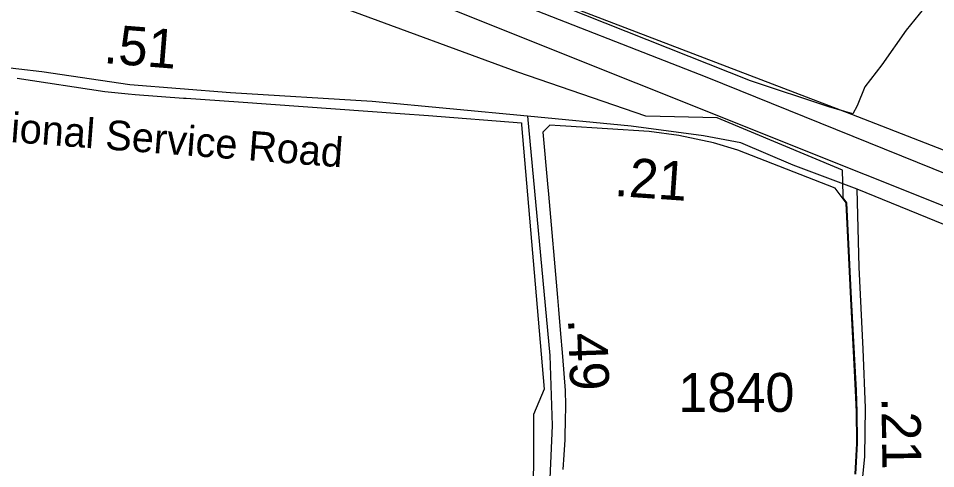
# Model space of a CAD drawing. Extents: x 1662474 to 1856135, y 779280 to 917889.
# Drawn here: x 1710514 to 1713453, y 849893 to 851338 of the extents above; entities that cross this region are included whole.
import ezdxf

# ---------------------------------------------------------------- set-up
doc = ezdxf.new("R2010")
doc.units = 0
for name, color, linetype in [('Exist Boundary Political City Limit New', 7, 'Continuous'), ('Exist Road Non-System Type 51', 7, 'Continuous'), ('Exist Road Primary Interstate Divided Center Attributed', 7, 'Continuous'), ('Exist Road Primary Interstate Service Attributed', 7, 'Continuous'), ('Exist Road Secondary Mileage Hundredths English Label', 7, 'Continuous'), ('Exist Road Secondary Mileage Tenths English Label', 7, 'Continuous'), ('Exist Road Secondary Type 51 Attributed', 7, 'Continuous'), ('Exist Road Secondary Type 51 Label', 7, 'Continuous'), ('Exist Road Secondary Type 51 Number Label', 7, 'Continuous'), ('Map Preparation Boundary City Limit Buffer Line', 7, 'Continuous')]:
    doc.layers.add(name, color=color, linetype=linetype)

msp = doc.modelspace()

# ---------------------------------------------------------------- linework, layer by layer
at = {"layer": 'Exist Boundary Political City Limit New'}
for points in [[(1713197, 849876.2), (1713202.1, 849975.3), (1713202, 850000), (1713201.6, 850055.7), (1713201.4, 850076.2), (1713198.6, 850144.6), (1713183.2, 850438.5), (1713168, 850746.4), (1713156.2, 850762.5), (1713156.1, 850770.6), (1713154.6, 850850.6), (1712752.2, 851019.2), (1712524.6, 851023.8), (1712113.9, 851164.8), (1711009.2, 851572.6)], [(1710509.6, 851146.2), (1710790.9, 851102.8), (1710865.5, 851095.6), (1710887.6, 851093.9), (1711042.5, 851082), (1711051.6, 851081.4), (1711218.5, 851070.2), (1711736.9, 851032.4), (1711827.2, 851025.8), (1712125.5, 851003.1), (1712126, 850996.6), (1712197.9, 850148.2), (1712164.6, 850066.9), (1712164.5, 849999.4), (1712164.5, 849952.9), (1712164.4, 849947.4), (1712164.1, 849920.2), (1712163.9, 849894), (1712160.2, 849826.6)], [(1713194.8, 849875.6), (1713199.9, 849974.6), (1713199.6, 849999.4), (1713199.2, 850055), (1713199.1, 850075.6), (1713196.2, 850143.9), (1713181, 850437.8), (1713166.4, 850744.9), (1713165.8, 850745.8), (1713131, 850793.4), (1712818.9, 850914.9), (1712741.2, 850938.9), (1712630, 850961.9), (1712535.2, 850974.6), (1712268, 850991.7), (1712250, 850992.9), (1712216.8, 850995), (1712194.1, 850973.1), (1712208.9, 850806.9), (1712211.8, 850773.9), (1712241, 850442.4), (1712244.4, 850404.5), (1712250.1, 850338.9), (1712257.6, 850252.8), (1712265.4, 850144.2), (1712266.5, 850096.7), (1712265.8, 850044), (1712265.6, 850033.9), (1712264.9, 850011.8), (1712264.5, 849999.4), (1712264.1, 849986.1), (1712261.6, 849938.3), (1712258.4, 849890.4)]]:
    msp.add_lwpolyline(points, dxfattribs=at)
at = {"layer": 'Exist Road Non-System Type 51'}
for points in [[(1713620.4, 851824.2), (1713544.4, 851601.9), (1713502.9, 851502.7), (1713441.1, 851403.2), (1713358.5, 851300.2), (1713280, 851188.5), (1713226.2, 851118.4), (1713201.6, 851056.8), (1713186.9, 851031.2)], [(1713186.9, 851031.2), (1713110.2, 851054.4), (1712859, 851137.9), (1712197.6, 851401.9), (1712038.6, 851468.8)]]:
    msp.add_lwpolyline(points, dxfattribs=at)
at = {"layer": 'Exist Road Primary Interstate Divided Center Attributed'}
for points in [[(1706733.5, 853436.6), (1707609.2, 853082.9), (1708446.3, 852754.2), (1709567.5, 852301.9), (1713955.8, 850544.6), (1714879.8, 850194.7)], [(1714858.6, 850291.4), (1714067.9, 850602.6), (1712720.5, 851147.8), (1712042, 851414.6), (1711531.6, 851615.6), (1710949.7, 851849.5), (1710435.5, 852058.3), (1710178.4, 852164.6), (1709627.5, 852381.1), (1708108, 852982.4), (1707332.8, 853299.4), (1706940.4, 853450.2)]]:
    msp.add_lwpolyline(points, dxfattribs=at)
at = {"layer": 'Exist Road Primary Interstate Service Attributed'}
for points in [[(1708743.2, 852790.6), (1708784, 852772.5), (1709124, 852637.7), (1709802.2, 852380.8), (1710379.3, 852144), (1711036.9, 851864.6), (1711694.6, 851601.7), (1713183.5, 851030.2), (1713948.5, 850732.5), (1714537.7, 850490.6), (1714930.2, 850348.6), (1715188, 850264.4), (1715304.2, 850224), (1715326.8, 850212.9)], [(1715114.8, 849971.8), (1714969.4, 850056), (1714831.6, 850132.5), (1714678.6, 850193.7), (1714288.2, 850346.7), (1713200.7, 850789.7)]]:
    msp.add_lwpolyline(points, dxfattribs=at)
at = {"layer": 'Exist Road Secondary Type 51 Attributed'}
for points in [[(1712145.2, 851024.2), (1711646.9, 851071.3), (1711193.1, 851099.1), (1710871.1, 851125), (1710588.6, 851166.7), (1710292.6, 851200.8), (1709862, 851265.6), (1709727.7, 851274.9), (1709616.6, 851274.9), (1709479.9, 851255)], [(1713200.7, 850789.7), (1712995.8, 850866.5), (1712828.1, 850938.6), (1712709.3, 850960.9), (1712477, 850992.4), (1712145.2, 851024.2)], [(1712145.2, 851024.2), (1712216, 850256.6), (1712223.7, 850032.3), (1712216, 849862.2), (1712204.4, 849757.8), (1712223.7, 849618.7), (1712266.2, 849456.3), (1712320.4, 849351.9), (1712382.2, 849274.5), (1712606.5, 849077.4), (1712776.6, 848957.5), (1712861.6, 848915), (1713048.2, 848860.4)], [(1713048.2, 848860.4), (1713071.7, 849138.9), (1713097.7, 849274.3), (1713152.4, 849453.9), (1713186.3, 849607.4), (1713207.1, 849748), (1713225.4, 849932.8), (1713228, 850089), (1713220.1, 850276.4), (1713207.1, 850539.3), (1713200.7, 850789.7)]]:
    msp.add_lwpolyline(points, dxfattribs=at)
at = {"layer": 'Map Preparation Boundary City Limit Buffer Line'}
for points in [[(1713197, 849876.2), (1713202.1, 849975.3), (1713202, 850000), (1713201.6, 850055.7), (1713201.4, 850076.2), (1713198.6, 850144.6), (1713183.2, 850438.5), (1713168, 850746.4), (1713156.2, 850762.5), (1713156.1, 850770.6), (1713154.6, 850850.6), (1712752.2, 851019.2), (1712524.6, 851023.8), (1712113.9, 851164.8), (1711009.2, 851572.6)], [(1710509.6, 851146.2), (1710790.9, 851102.8), (1710865.5, 851095.6), (1710887.6, 851093.9), (1711042.5, 851082), (1711051.6, 851081.4), (1711218.5, 851070.2), (1711736.9, 851032.4), (1711827.2, 851025.8), (1712125.5, 851003.1), (1712126, 850996.6), (1712197.9, 850148.2), (1712164.6, 850066.9), (1712164.5, 849999.4), (1712164.5, 849952.9), (1712164.4, 849947.4), (1712164.1, 849920.2), (1712163.9, 849894), (1712160.2, 849826.6)], [(1713194.8, 849875.6), (1713199.9, 849974.6), (1713199.6, 849999.4), (1713199.2, 850055), (1713199.1, 850075.6), (1713196.2, 850143.9), (1713181, 850437.8), (1713166.4, 850744.9), (1713165.8, 850745.8), (1713131, 850793.4), (1712818.9, 850914.9), (1712741.2, 850938.9), (1712630, 850961.9), (1712535.2, 850974.6), (1712268, 850991.7), (1712250, 850992.9), (1712216.8, 850995), (1712194.1, 850973.1), (1712208.9, 850806.9), (1712211.8, 850773.9), (1712241, 850442.4), (1712244.4, 850404.5), (1712250.1, 850338.9), (1712257.6, 850252.8), (1712265.4, 850144.2), (1712266.5, 850096.7), (1712265.8, 850044), (1712265.6, 850033.9), (1712264.9, 850011.8), (1712264.5, 849999.4), (1712264.1, 849986.1), (1712261.6, 849938.3), (1712258.4, 849890.4)]]:
    msp.add_lwpolyline(points, dxfattribs=at)

# ---------------------------------------------------------------- texts
at = {"layer": 'Exist Road Secondary Mileage Hundredths English Label'}
for s, rotation, p in [('.51', 355.392, (1710784.7, 851194.7)), ('.49', 271.9749, (1712274.5, 850373.9))]:
    msp.add_text(s, height=125, rotation=rotation, dxfattribs=at).set_placement(p)
at = {"layer": 'Exist Road Secondary Mileage Tenths English Label'}
for rotation, p in [(356.0174, (1712421.1, 850768.6)), (270.8323, (1713278.9, 850122.3))]:
    msp.add_text('.21', height=125, rotation=rotation, dxfattribs=at).set_placement(p)
at = {"layer": 'Exist Road Secondary Type 51 Label'}
msp.add_text('National Service Road', height=95, rotation=355.6298, dxfattribs=at).set_placement((1710290, 850956.1))
at = {"layer": 'Exist Road Secondary Type 51 Number Label'}
msp.add_text('1840', height=125, dxfattribs=at).set_placement((1712628.3, 850075.5))

doc.saveas('drawing.dxf')
